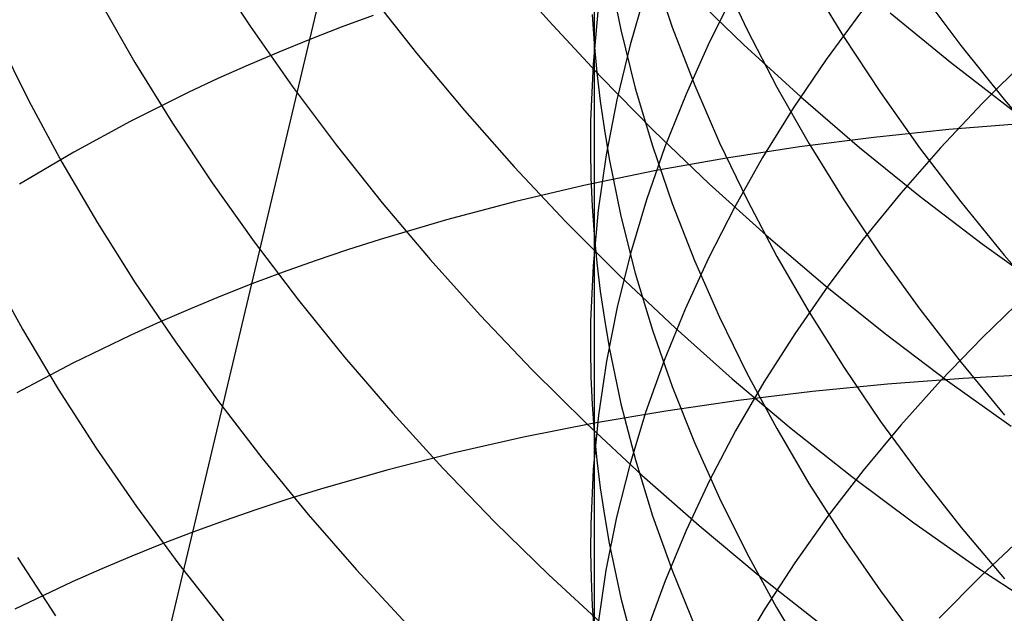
# Model space of a CAD drawing. Extents: x -383 to 1849, y -1185 to -529.
# Tile 808 of 870: x 1813.54 to 1819.51, y -954.64 to -951.03. Entities that reach past the tile are written whole.
import ezdxf

# ---------------------------------------------------------------- set-up
doc = ezdxf.new("R2010")
doc.units = 0
doc.layers.add('PREDEFINITO', color=7, linetype='CONTINUOUS')

msp = doc.modelspace()

# ---------------------------------------------------------------- linework, layer by layer
at = {"layer": 'PREDEFINITO'}
for p, q in [((1815.3024, -951.1531, 499.1035), (1815.99, -948.2531, 501.6097)), ((1817.0266, -950.0276, 632.3724), (1817.0278, -951.1773, 633.6664)), ((1814.7, -950.7052, 527.2916), (1814.9408, -951.0731, 527.5124)), ((1816.4501, -950.6949, 530.7724), (1816.7516, -951.0398, 530.952)), ((1817.1177, -950.7402, 631.7148), (1817.1887, -951.0948, 631.3881)), ((1817.3812, -950.7241, 629.4453), (1817.5013, -951.0791, 629.1321)), ((1817.7881, -950.7417, 627.2244), (1817.9544, -951.0937, 626.9272)), ((1818.3297, -950.7892, 625.0556), (1818.5395, -951.1344, 624.7765)), ((1815.6718, -950.8821, 529.161), (1815.9498, -951.2365, 529.3582)), ((1817.3411, -950.8547, 639.003), (1817.2449, -951.186, 638.6554)), ((1817.5998, -950.8611, 532.523), (1817.935, -951.1858, 532.6781)), ((1817.8846, -950.8536, 641.6813), (1817.7271, -951.1674, 641.337)), ((1819.0002, -950.8545, 622.9444), (1819.2508, -951.1891, 622.6858)), ((1814.0279, -950.9201, 525.6067), (1814.2419, -951.2923, 525.8442)), ((1815.6871, -951.0078, 498.8421), (1815.4934, -951.0791, 498.9716)), ((1817.016, -951.0019, 633.835), (1817.0278, -951.1773, 633.6664)), ((1817.0522, -950.9599, 636.3315), (1817.0205, -951.3034, 635.9865)), ((1818.6491, -950.9841, 644.3315), (1818.4352, -951.2751, 643.9977)), ((1818.8225, -950.9912, 534.2019), (1819.188, -951.2905, 534.3313)), ((1816.7516, -951.0398, 530.952), (1817.0648, -951.3773, 531.1252)), ((1814.9408, -951.0731, 527.5124), (1815.1947, -951.4358, 527.7275)), ((1815.4934, -951.0791, 498.9716), (1815.3024, -951.1531, 499.1035)), ((1817.1887, -951.0948, 631.3881), (1817.2764, -951.4479, 631.0632)), ((1817.5013, -951.0791, 629.1321), (1817.637, -951.4315, 628.8216)), ((1817.9544, -951.0937, 626.9272), (1818.1354, -951.4419, 626.6335)), ((1813.4103, -951.1498, 523.8854), (1813.5974, -951.5252, 524.1397)), ((1814.9511, -952.6363, 497.8939), (1815.3024, -951.1531, 499.1035)), ((1815.3024, -951.1531, 499.1035), (1815.114, -951.2296, 499.2377)), ((1817.0278, -951.1773, 633.6664), (1817.0273, -952.336, 634.9519)), ((1817.0278, -951.1773, 633.6664), (1817.0439, -951.3525, 633.498)), ((1817.2449, -951.186, 638.6554), (1817.1644, -951.519, 638.3062)), ((1817.7271, -951.1674, 641.337), (1817.5845, -951.4844, 640.9897)), ((1817.935, -951.1858, 532.6781), (1818.2809, -951.5018, 532.8262)), ((1818.5395, -951.1344, 624.7765), (1818.7632, -951.4747, 624.5018)), ((1815.114, -951.2296, 499.2377), (1814.9283, -951.3088, 499.3741)), ((1815.9498, -951.2365, 529.3582), (1816.2402, -951.5844, 529.5492)), ((1819.2508, -951.1891, 622.6858), (1819.5145, -951.5176, 622.4322)), ((1814.2419, -951.2923, 525.8442), (1814.4698, -951.6602, 526.0763)), ((1817.0205, -951.3034, 635.9865), (1817.0056, -951.6476, 635.6413)), ((1818.4352, -951.2751, 643.9977), (1818.2351, -951.5704, 643.6593)), ((1819.188, -951.2905, 534.3313), (1819.5634, -951.5797, 534.4535)), ((1819.6492, -951.2751, 646.9132), (1819.382, -951.5396, 646.5956)), ((1814.9283, -951.3088, 499.3741), (1814.7453, -951.3906, 499.5127)), ((1817.0439, -951.3525, 633.498), (1817.0644, -951.5275, 633.3299)), ((1814.7453, -951.3906, 499.5127), (1814.565, -951.4748, 499.6535)), ((1817.0648, -951.3773, 531.1252), (1817.3893, -951.707, 531.2918)), ((1814.565, -951.4748, 499.6535), (1814.2128, -951.6508, 499.9413)), ((1815.1947, -951.4358, 527.7275), (1815.4616, -951.7929, 527.9367)), ((1817.2764, -951.4479, 631.0632), (1817.3804, -951.7991, 630.7405)), ((1817.5845, -951.4844, 640.9897), (1817.4569, -951.8042, 640.6397)), ((1817.637, -951.4315, 628.8216), (1817.7882, -951.7809, 628.5141)), ((1818.1354, -951.4419, 626.6335), (1818.331, -951.7859, 626.3436)), ((1818.7632, -951.4747, 624.5018), (1819.0005, -951.8097, 624.2318)), ((1813.5974, -951.5252, 524.1397), (1813.7989, -951.8971, 524.3889)), ((1817.0644, -951.5275, 633.3299), (1817.0892, -951.7023, 633.1621)), ((1817.1644, -951.519, 638.3062), (1817.1, -951.8536, 637.9558)), ((1818.2809, -951.5018, 532.8262), (1818.6373, -951.8086, 532.9674)), ((1819.382, -951.5396, 646.5956), (1819.1276, -951.8096, 646.2719)), ((1819.5145, -951.5176, 622.4322), (1819.7908, -951.8396, 622.184)), ((1816.2402, -951.5844, 529.5492), (1816.5425, -951.9254, 529.7337)), ((1818.2351, -951.5704, 643.6593), (1818.0491, -951.8698, 643.3167)), ((1814.2128, -951.6508, 499.9413), (1813.8719, -951.8364, 500.2372)), ((1814.4698, -951.6602, 526.0763), (1814.7111, -952.0234, 526.3027)), ((1817.0056, -951.6476, 635.6413), (1817.0045, -951.8197, 635.4687)), ((1819.6388, -951.6618, 495.5124), (1819.1781, -951.6992, 495.678)), ((1817.0892, -951.7023, 633.1621), (1817.1183, -951.8769, 632.9946)), ((1817.3893, -951.707, 531.2918), (1817.7249, -952.0285, 531.4514)), ((1819.1781, -951.6992, 495.678), (1818.7227, -951.7468, 495.8542)), ((1817.7882, -951.7809, 628.5141), (1817.9544, -952.1269, 628.2099)), ((1818.7227, -951.7468, 495.8542), (1818.2731, -951.8046, 496.0407)), ((1813.8719, -951.8364, 500.2372), (1813.5424, -952.0314, 500.5406)), ((1815.4616, -951.7929, 527.9367), (1815.7411, -952.144, 528.1397)), ((1817.0045, -951.8197, 635.4687), (1817.0078, -951.9919, 635.2963)), ((1817.4569, -951.8042, 640.6397), (1817.3447, -952.1264, 640.2874)), ((1817.3804, -951.7991, 630.7405), (1817.5004, -952.148, 630.4202)), ((1818.2731, -951.8046, 496.0407), (1817.8299, -951.8725, 496.2376)), ((1818.331, -951.7859, 626.3436), (1818.5408, -952.1255, 626.0579)), ((1818.6373, -951.8086, 532.9674), (1819.0037, -952.1059, 533.1012)), ((1819.1276, -951.8096, 646.2719), (1818.8864, -952.0849, 645.9424)), ((1819.0005, -951.8097, 624.2318), (1819.2511, -952.1391, 623.9666)), ((1813.7989, -951.8971, 524.3889), (1814.0146, -952.2652, 524.6328)), ((1817.1, -951.8536, 637.9558), (1817.0519, -952.1893, 637.6046)), ((1817.1183, -951.8769, 632.9946), (1817.1892, -952.225, 632.6609)), ((1817.8299, -951.8725, 496.2376), (1817.3936, -951.9508, 496.4446)), ((1818.0491, -951.8698, 643.3167), (1817.8775, -952.1729, 642.9703)), ((1816.5425, -951.9254, 529.7337), (1816.8564, -952.2591, 529.9116)), ((1817.3936, -951.9508, 496.4446), (1816.9648, -952.0393, 496.6617)), ((1814.7111, -952.0234, 526.3027), (1814.9657, -952.3814, 526.5233)), ((1817.0078, -951.9919, 635.2963), (1817.0154, -952.164, 635.124)), ((1816.9648, -952.0393, 496.6617), (1816.544, -952.138, 496.8887)), ((1817.7249, -952.0285, 531.4514), (1818.0712, -952.3414, 531.604)), ((1816.544, -952.138, 496.8887), (1816.1316, -952.2471, 497.1256)), ((1817.3447, -952.1264, 640.2874), (1817.248, -952.4509, 639.9332)), ((1817.9544, -952.1269, 628.2099), (1818.1355, -952.4693, 627.9094)), ((1818.5408, -952.1255, 626.0579), (1818.7645, -952.4603, 625.7765)), ((1818.8864, -952.0849, 645.9424), (1818.6585, -952.3651, 645.6075)), ((1819.0037, -952.1059, 533.1012), (1819.38, -952.3933, 533.2276)), ((1819.2511, -952.1391, 623.9666), (1819.5148, -952.4626, 623.7066)), ((1815.7411, -952.144, 528.1397), (1816.0327, -952.4887, 528.3363)), ((1817.0154, -952.164, 635.124), (1817.0273, -952.336, 634.9519)), ((1817.0519, -952.1893, 637.6046), (1817.0203, -952.5259, 637.253)), ((1817.5004, -952.148, 630.4202), (1817.6362, -952.4944, 630.1026)), ((1817.8775, -952.1729, 642.9703), (1817.7204, -952.4795, 642.6203)), ((1816.1316, -952.2471, 497.1256), (1815.7283, -952.3665, 497.3721)), ((1816.8564, -952.2591, 529.9116), (1817.1817, -952.5852, 530.0826)), ((1817.1892, -952.225, 632.6609), (1817.2766, -952.5715, 632.3291)), ((1814.0146, -952.2652, 524.6328), (1814.244, -952.629, 524.8711)), ((1814.9657, -952.3814, 526.5233), (1815.2331, -952.734, 526.7377)), ((1815.7283, -952.3665, 497.3721), (1815.5303, -952.43, 497.499)), ((1817.0273, -952.336, 634.9519), (1817.0436, -952.508, 634.78)), ((1817.0273, -952.336, 634.9519), (1817.0278, -954.754, 637.4297)), ((1818.0712, -952.3414, 531.604), (1818.4278, -952.6454, 531.7493)), ((1818.6585, -952.3651, 645.6075), (1818.4441, -952.6499, 645.2675)), ((1815.5303, -952.43, 497.499), (1815.3346, -952.4962, 497.6282)), ((1819.38, -952.3933, 533.2276), (1819.7657, -952.6703, 533.3463)), ((1815.3346, -952.4962, 497.6282), (1815.1416, -952.565, 497.7599)), ((1816.0327, -952.4887, 528.3363), (1816.3363, -952.8267, 528.5263)), ((1817.248, -952.4509, 639.9332), (1817.1671, -952.7771, 639.5773)), ((1817.7204, -952.4795, 642.6203), (1817.5783, -952.7891, 642.2672)), ((1817.6362, -952.4944, 630.1026), (1817.7873, -952.8378, 629.7881)), ((1818.1355, -952.4693, 627.9094), (1818.3311, -952.8076, 627.6128)), ((1818.7645, -952.4603, 625.7765), (1819.0018, -952.79, 625.5)), ((1819.5148, -952.4626, 623.7066), (1819.7912, -952.7797, 623.4521)), ((1813.3578, -952.5444, 522.9475), (1813.5604, -952.9113, 523.2027)), ((1817.0203, -952.5259, 637.253), (1817.0056, -952.863, 636.9012)), ((1817.0436, -952.508, 634.78), (1817.0643, -952.6797, 634.6084)), ((1815.1416, -952.565, 497.7599), (1814.9511, -952.6363, 497.8939)), ((1817.1817, -952.5852, 530.0826), (1817.518, -952.9031, 530.2466)), ((1817.2766, -952.5715, 632.3291), (1817.3805, -952.9162, 631.9995)), ((1814.244, -952.629, 524.8711), (1814.4869, -952.9883, 525.1036)), ((1814.5935, -954.1427, 496.715), (1814.9511, -952.6363, 497.8939)), ((1814.9511, -952.6363, 497.8939), (1814.7633, -952.7102, 498.0302)), ((1817.0643, -952.6797, 634.6084), (1817.0893, -952.8512, 634.4371)), ((1818.4441, -952.6499, 645.2675), (1818.2436, -952.939, 644.9228)), ((1818.4278, -952.6454, 531.7493), (1818.7946, -952.9399, 531.8871)), ((1814.7633, -952.7102, 498.0302), (1814.5781, -952.7867, 498.1688)), ((1815.2331, -952.734, 526.7377), (1815.513, -953.0806, 526.9458)), ((1819.6498, -952.7035, 648.187), (1819.3826, -952.9617, 647.8643)), ((1814.5781, -952.7867, 498.1688), (1814.3957, -952.8658, 498.3096)), ((1817.1671, -952.7771, 639.5773), (1817.1023, -953.1048, 639.2203)), ((1817.5783, -952.7891, 642.2672), (1817.4512, -953.1016, 641.9114)), ((1819.0018, -952.79, 625.5), (1819.2524, -953.1141, 625.2284)), ((1816.3363, -952.8267, 528.5263), (1816.6515, -953.1575, 528.7095)), ((1817.0893, -952.8512, 634.4371), (1817.1186, -953.0225, 634.2662)), ((1817.7873, -952.8378, 629.7881), (1817.9536, -953.178, 629.477)), ((1818.3311, -952.8076, 627.6128), (1818.5409, -953.1415, 627.3203)), ((1813.5604, -952.9113, 523.2027), (1813.7771, -953.2744, 523.4523)), ((1814.3957, -952.8658, 498.3096), (1814.216, -952.9473, 498.4526)), ((1817.0056, -952.863, 636.9012), (1817.0045, -953.0316, 636.7253)), ((1817.3805, -952.9162, 631.9995), (1817.5003, -953.2587, 631.6725)), ((1817.518, -952.9031, 530.2466), (1817.865, -953.2127, 530.4033)), ((1814.216, -952.9473, 498.4526), (1813.865, -953.1175, 498.745)), ((1818.2436, -952.939, 644.9228), (1818.0572, -953.2321, 644.5739)), ((1818.7946, -952.9399, 531.8871), (1819.1712, -953.2246, 532.0172)), ((1819.3826, -952.9617, 647.8643), (1819.1282, -953.2253, 647.5353)), ((1814.4869, -952.9883, 525.1036), (1814.7429, -953.3426, 525.3302)), ((1817.0045, -953.0316, 636.7253), (1817.0078, -953.2002, 636.5496)), ((1817.1186, -953.0225, 634.2662), (1817.1898, -953.3642, 633.9255)), ((1815.513, -953.0806, 526.9458), (1815.8051, -953.421, 527.1473)), ((1813.865, -953.1175, 498.745), (1813.5253, -953.2973, 499.0456)), ((1816.6515, -953.1575, 528.7095), (1816.978, -953.4807, 528.8856)), ((1817.1023, -953.1048, 639.2203), (1817.0538, -953.4336, 638.8624)), ((1817.4512, -953.1016, 641.9114), (1817.3394, -953.4165, 641.5532)), ((1818.5409, -953.1415, 627.3203), (1818.7646, -953.4707, 627.0324)), ((1819.2524, -953.1141, 625.2284), (1819.5161, -953.4324, 624.9621)), ((1817.0078, -953.2002, 636.5496), (1817.0154, -953.3688, 636.3741)), ((1817.865, -953.2127, 530.4033), (1818.2224, -953.5133, 530.5524)), ((1817.9536, -953.178, 629.477), (1818.1346, -953.5146, 629.1695)), ((1819.265, -953.2093, 494.2918), (1818.8056, -953.2439, 494.4603)), ((1819.7293, -953.1847, 494.1341), (1819.265, -953.2093, 494.2918)), ((1813.7771, -953.2744, 523.4523), (1814.0076, -953.6334, 523.6963)), ((1817.5003, -953.2587, 631.6725), (1817.6359, -953.5986, 631.3482)), ((1818.0572, -953.2321, 644.5739), (1817.8851, -953.5288, 644.221)), ((1818.8056, -953.2439, 494.4603), (1818.3515, -953.2885, 494.6396)), ((1819.1282, -953.2253, 647.5353), (1818.887, -953.4941, 647.2005)), ((1819.1712, -953.2246, 532.0172), (1819.5573, -953.4992, 532.1393)), ((1818.3515, -953.2885, 494.6396), (1817.9033, -953.343, 494.8294)), ((1814.7429, -953.3426, 525.3302), (1815.0118, -953.6915, 525.5504)), ((1817.0154, -953.3688, 636.3741), (1817.0273, -953.5373, 636.1987)), ((1817.1898, -953.3642, 633.9255), (1817.2777, -953.7044, 633.5867)), ((1817.9033, -953.343, 494.8294), (1817.4615, -953.4076, 495.0297)), ((1815.8051, -953.421, 527.1473), (1816.1092, -953.7548, 527.3421)), ((1817.0538, -953.4336, 638.8624), (1817.0218, -953.7633, 638.5041)), ((1817.4615, -953.4076, 495.0297), (1817.0267, -953.4823, 495.2404)), ((1817.3394, -953.4165, 641.5532), (1817.2432, -953.7335, 641.1929)), ((1817.0267, -953.4823, 495.2404), (1816.5993, -953.567, 495.4613)), ((1816.978, -953.4807, 528.8856), (1817.3154, -953.7961, 529.0545)), ((1818.1346, -953.5146, 629.1695), (1818.3302, -953.8473, 628.866)), ((1818.2224, -953.5133, 530.5524), (1818.5899, -953.8047, 530.6939)), ((1818.887, -953.4941, 647.2005), (1818.659, -953.7676, 646.8601)), ((1818.7646, -953.4707, 627.0324), (1819.0019, -953.7949, 626.7493)), ((1816.5993, -953.567, 495.4613), (1816.18, -953.6619, 495.6923)), ((1817.0273, -953.5373, 636.1987), (1817.0436, -953.7056, 636.0235)), ((1817.8851, -953.5288, 644.221), (1817.7276, -953.8289, 643.8646)), ((1814.0076, -953.6334, 523.6963), (1814.2515, -953.9879, 523.9343)), ((1817.6359, -953.5986, 631.3482), (1817.787, -953.9356, 631.0271)), ((1815.0118, -953.6915, 525.5504), (1815.2931, -954.0346, 525.7642)), ((1816.18, -953.6619, 495.6923), (1815.7692, -953.7669, 495.9333)), ((1816.1092, -953.7548, 527.3421), (1816.4248, -954.0815, 527.5298)), ((1817.0436, -953.7056, 636.0235), (1817.0643, -953.8738, 635.8487)), ((1817.2432, -953.7335, 641.1929), (1817.1629, -954.0524, 640.831)), ((1817.2777, -953.7044, 633.5867), (1817.382, -954.0428, 633.2501)), ((1815.7692, -953.7669, 495.9333), (1815.3675, -953.882, 496.1841)), ((1817.0218, -953.7633, 638.5041), (1817.0067, -954.0935, 638.1456)), ((1817.3154, -953.7961, 529.0545), (1817.6635, -954.103, 529.2158)), ((1818.659, -953.7676, 646.8601), (1818.4447, -954.0457, 646.5145)), ((1818.5899, -953.8047, 530.6939), (1818.9671, -954.0865, 530.8274)), ((1819.0019, -953.7949, 626.7493), (1819.2526, -954.1136, 626.4713)), ((1817.0643, -953.8738, 635.8487), (1817.0892, -954.0418, 635.6742)), ((1817.7276, -953.8289, 643.8646), (1817.5849, -954.1319, 643.5051)), ((1818.3302, -953.8473, 628.866), (1818.54, -954.1757, 628.5668)), ((1815.3675, -953.882, 496.1841), (1815.1702, -953.9433, 496.3132)), ((1814.2515, -953.9879, 523.9343), (1814.5085, -954.3375, 524.1661)), ((1815.1702, -953.9433, 496.3132), (1814.9754, -954.0073, 496.4448)), ((1817.787, -953.9356, 631.0271), (1817.9532, -954.2694, 630.7094)), ((1814.9754, -954.0073, 496.4448), (1814.7831, -954.0737, 496.5787)), ((1815.2931, -954.0346, 525.7642), (1815.5867, -954.3716, 525.9712)), ((1817.0892, -954.0418, 635.6742), (1817.1184, -954.2096, 635.5)), ((1817.1629, -954.0524, 640.831), (1817.0986, -954.3728, 640.4678)), ((1817.382, -954.0428, 633.2501), (1817.5023, -954.379, 632.916)), ((1818.4447, -954.0457, 646.5145), (1818.2442, -954.328, 646.1642)), ((1814.7831, -954.0737, 496.5787), (1814.5935, -954.1427, 496.715)), ((1816.4248, -954.0815, 527.5298), (1816.7518, -954.4009, 527.7102)), ((1817.0067, -954.0935, 638.1456), (1817.0055, -954.2587, 637.9664)), ((1817.6635, -954.103, 529.2158), (1818.0219, -954.4013, 529.3694)), ((1818.9671, -954.0865, 530.8274), (1819.3537, -954.3583, 530.9527)), ((1819.2526, -954.1136, 626.4713), (1819.5162, -954.4266, 626.1988)), ((1814.2295, -955.6721, 495.5664), (1814.5935, -954.1427, 496.715)), ((1814.5935, -954.1427, 496.715), (1814.4065, -954.2143, 496.8537)), ((1817.5849, -954.1319, 643.5051), (1817.4573, -954.4377, 643.1427)), ((1819.6406, -954.157, 649.4325), (1819.3737, -954.4083, 649.1053)), ((1814.4065, -954.2143, 496.8537), (1814.2222, -954.2884, 496.9947)), ((1817.1184, -954.2096, 635.5), (1817.1895, -954.5441, 635.1529)), ((1818.54, -954.1757, 628.5668), (1818.7637, -954.4995, 628.2722)), ((1814.2222, -954.2884, 496.9947), (1814.0406, -954.3649, 497.138)), ((1817.0055, -954.2587, 637.9664), (1817.0086, -954.4238, 637.7874)), ((1817.9532, -954.2694, 630.7094), (1818.1342, -954.5997, 630.3955)), ((1813.5286, -954.297, 522.2855), (1813.7596, -954.651, 522.5351)), ((1814.5085, -954.3375, 524.1661), (1814.7784, -954.6818, 524.3914)), ((1818.2442, -954.328, 646.1642), (1818.0577, -954.6141, 645.8096)), ((1814.0406, -954.3649, 497.138), (1813.8617, -954.4439, 497.2836)), ((1815.5867, -954.3716, 525.9712), (1815.8921, -954.7022, 526.1713)), ((1816.7518, -954.4009, 527.7102), (1817.0896, -954.7124, 527.8832)), ((1817.0986, -954.3728, 640.4678), (1817.0507, -954.6943, 640.1038)), ((1817.5023, -954.379, 632.916), (1817.6384, -954.7128, 632.5848)), ((1818.0219, -954.4013, 529.3694), (1818.3903, -954.6905, 529.5151)), ((1819.3737, -954.4083, 649.1053), (1819.1198, -954.6648, 648.7718)), ((1819.3537, -954.3583, 530.9527), (1819.7494, -954.6196, 531.0697)), ((1813.8617, -954.4439, 497.2836), (1813.5124, -954.6091, 497.5811)), ((1817.0086, -954.4238, 637.7874), (1817.016, -954.5889, 637.6084)), ((1817.4573, -954.4377, 643.1427), (1817.345, -954.7458, 642.778)), ((1818.7637, -954.4995, 628.2722), (1819.0011, -954.8183, 627.9825)), ((1817.016, -954.5889, 637.6084), (1817.0278, -954.754, 637.4297)), ((1817.1895, -954.5441, 635.1529), (1817.2772, -954.8772, 634.8078)), ((1818.0577, -954.6141, 645.8096), (1817.8856, -954.9038, 645.4509)), ((1818.1342, -954.5997, 630.3955), (1818.3297, -954.9261, 630.0856))]:
    msp.add_line(p, q, dxfattribs=at)
at = {"layer": 'PREDEFINITO', "extrusion": (0.972954, -0.231001, 0.000156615)}
msp.add_arc((-568.9743, 576.3863, 1982.5409), 85.2985, 293.369927, 338.511085, dxfattribs=at)

doc.saveas('drawing.dxf')
